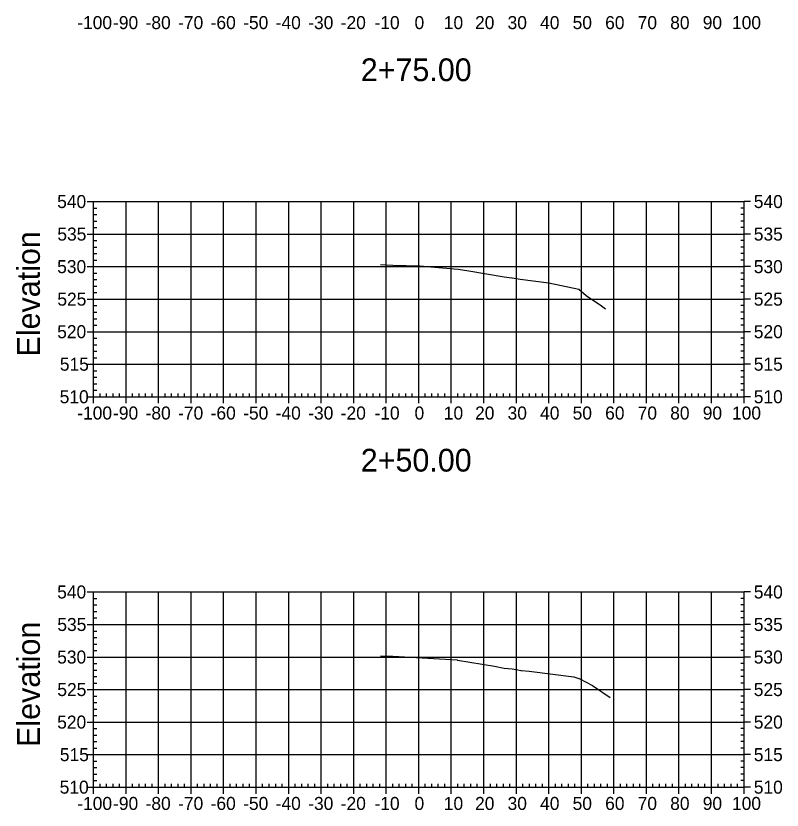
# Model space of a CAD drawing. Extents: x 708103 to 717568, y 374476 to 378707.
# Drawn here: x 715682.6 to 715918.2, y 376981 to 377225.1 of the extents above; entities that cross this region are included whole.
import ezdxf

# ---------------------------------------------------------------- set-up
doc = ezdxf.new("R2010")
doc.units = 0
for name, color, linetype in [('1', 7, 'Continuous'), ('57', 7, 'Continuous'), ('60', 7, 'Continuous'), ('Existing', 7, 'Continuous')]:
    doc.layers.add(name, color=color, linetype=linetype)

msp = doc.modelspace()

# ---------------------------------------------------------------- linework, layer by layer
at = {"layer": '57'}
for p, q in [((715704.5, 377168.07), (715706.5, 377168.07)), ((715706.5, 377168.07), (715906.5, 377168.07)), ((715706.5, 377108.07), (715706.5, 377168.07)), ((715706.5, 377108.07), (715706.5, 377168.07)), ((715716.5, 377108.07), (715716.5, 377168.07)), ((715726.5, 377108.07), (715726.5, 377168.07)), ((715736.5, 377108.07), (715736.5, 377168.07)), ((715746.5, 377108.07), (715746.5, 377168.07)), ((715756.5, 377108.07), (715756.5, 377168.07)), ((715766.5, 377108.07), (715766.5, 377168.07)), ((715776.5, 377108.07), (715776.5, 377168.07)), ((715786.5, 377108.07), (715786.5, 377168.07)), ((715796.5, 377108.07), (715796.5, 377168.07)), ((715806.5, 377108.07), (715806.5, 377168.07)), ((715816.5, 377108.07), (715816.5, 377168.07)), ((715826.5, 377108.07), (715826.5, 377168.07)), ((715836.5, 377108.07), (715836.5, 377168.07)), ((715846.5, 377108.07), (715846.5, 377168.07)), ((715856.5, 377108.07), (715856.5, 377168.07)), ((715866.5, 377108.07), (715866.5, 377168.07)), ((715876.5, 377108.07), (715876.5, 377168.07)), ((715886.5, 377108.07), (715886.5, 377168.07)), ((715896.5, 377108.07), (715896.5, 377168.07)), ((715906.5, 377108.07), (715906.5, 377168.07)), ((715906.5, 377108.07), (715906.5, 377168.07)), ((715908.5, 377168.07), (715906.5, 377168.07)), ((715706.5, 377166.07), (715707.5, 377166.07)), ((715906.5, 377166.07), (715905.5, 377166.07)), ((715706.5, 377164.07), (715707.5, 377164.07)), ((715906.5, 377164.07), (715905.5, 377164.07)), ((715706.5, 377162.07), (715707.5, 377162.07)), ((715706.5, 377160.07), (715707.5, 377160.07)), ((715906.5, 377162.07), (715905.5, 377162.07)), ((715906.5, 377160.07), (715905.5, 377160.07)), ((715704.5, 377158.07), (715706.5, 377158.07)), ((715706.5, 377158.07), (715906.5, 377158.07)), ((715908.5, 377158.07), (715906.5, 377158.07)), ((715706.5, 377156.07), (715707.5, 377156.07)), ((715906.5, 377156.07), (715905.5, 377156.07)), ((715706.5, 377154.07), (715707.5, 377154.07)), ((715906.5, 377154.07), (715905.5, 377154.07)), ((715706.5, 377152.07), (715707.5, 377152.07)), ((715706.5, 377150.07), (715707.5, 377150.07)), ((715906.5, 377152.07), (715905.5, 377152.07)), ((715906.5, 377150.07), (715905.5, 377150.07)), ((715704.5, 377148.07), (715706.5, 377148.07)), ((715706.5, 377148.07), (715906.5, 377148.07)), ((715908.5, 377148.07), (715906.5, 377148.07)), ((715706.5, 377146.07), (715707.5, 377146.07)), ((715906.5, 377146.07), (715905.5, 377146.07)), ((715706.5, 377144.07), (715707.5, 377144.07)), ((715906.5, 377144.07), (715905.5, 377144.07)), ((715706.5, 377142.07), (715707.5, 377142.07)), ((715906.5, 377142.07), (715905.5, 377142.07)), ((715704.5, 377138.07), (715706.5, 377138.07)), ((715706.5, 377140.07), (715707.5, 377140.07)), ((715706.5, 377138.07), (715906.5, 377138.07)), ((715906.5, 377140.07), (715905.5, 377140.07)), ((715908.5, 377138.07), (715906.5, 377138.07)), ((715706.5, 377136.07), (715707.5, 377136.07)), ((715906.5, 377136.07), (715905.5, 377136.07)), ((715706.5, 377134.07), (715707.5, 377134.07)), ((715906.5, 377134.07), (715905.5, 377134.07)), ((715706.5, 377132.07), (715707.5, 377132.07)), ((715906.5, 377132.07), (715905.5, 377132.07)), ((715706.5, 377130.07), (715707.5, 377130.07)), ((715906.5, 377130.07), (715905.5, 377130.07)), ((715704.5, 377128.07), (715706.5, 377128.07)), ((715706.5, 377128.07), (715906.5, 377128.07)), ((715706.5, 377126.07), (715707.5, 377126.07)), ((715906.5, 377126.07), (715905.5, 377126.07)), ((715908.5, 377128.07), (715906.5, 377128.07)), ((715706.5, 377124.07), (715707.5, 377124.07)), ((715906.5, 377124.07), (715905.5, 377124.07)), ((715706.5, 377122.07), (715707.5, 377122.07)), ((715906.5, 377122.07), (715905.5, 377122.07)), ((715706.5, 377120.07), (715707.5, 377120.07)), ((715906.5, 377120.07), (715905.5, 377120.07)), ((715704.5, 377118.07), (715706.5, 377118.07)), ((715706.5, 377118.07), (715906.5, 377118.07)), ((715706.5, 377116.07), (715707.5, 377116.07)), ((715906.5, 377116.07), (715905.5, 377116.07)), ((715908.5, 377118.07), (715906.5, 377118.07)), ((715706.5, 377114.07), (715707.5, 377114.07)), ((715906.5, 377114.07), (715905.5, 377114.07)), ((715706.5, 377112.07), (715707.5, 377112.07)), ((715906.5, 377112.07), (715905.5, 377112.07)), ((715706.5, 377110.07), (715707.5, 377110.07)), ((715708.5, 377108.07), (715708.5, 377109.07)), ((715710.5, 377108.07), (715710.5, 377109.07)), ((715712.5, 377108.07), (715712.5, 377109.07)), ((715714.5, 377108.07), (715714.5, 377109.07)), ((715718.5, 377108.07), (715718.5, 377109.07)), ((715720.5, 377108.07), (715720.5, 377109.07)), ((715722.5, 377108.07), (715722.5, 377109.07)), ((715724.5, 377108.07), (715724.5, 377109.07)), ((715728.5, 377108.07), (715728.5, 377109.07)), ((715730.5, 377108.07), (715730.5, 377109.07)), ((715732.5, 377108.07), (715732.5, 377109.07)), ((715734.5, 377108.07), (715734.5, 377109.07)), ((715738.5, 377108.07), (715738.5, 377109.07)), ((715740.5, 377108.07), (715740.5, 377109.07)), ((715742.5, 377108.07), (715742.5, 377109.07)), ((715744.5, 377108.07), (715744.5, 377109.07)), ((715748.5, 377108.07), (715748.5, 377109.07)), ((715750.5, 377108.07), (715750.5, 377109.07)), ((715752.5, 377108.07), (715752.5, 377109.07)), ((715754.5, 377108.07), (715754.5, 377109.07)), ((715758.5, 377108.07), (715758.5, 377109.07)), ((715760.5, 377108.07), (715760.5, 377109.07)), ((715762.5, 377108.07), (715762.5, 377109.07)), ((715764.5, 377108.07), (715764.5, 377109.07)), ((715768.5, 377108.07), (715768.5, 377109.07)), ((715770.5, 377108.07), (715770.5, 377109.07)), ((715772.5, 377108.07), (715772.5, 377109.07)), ((715774.5, 377108.07), (715774.5, 377109.07)), ((715778.5, 377108.07), (715778.5, 377109.07)), ((715780.5, 377108.07), (715780.5, 377109.07)), ((715782.5, 377108.07), (715782.5, 377109.07)), ((715784.5, 377108.07), (715784.5, 377109.07)), ((715788.5, 377108.07), (715788.5, 377109.07)), ((715790.5, 377108.07), (715790.5, 377109.07)), ((715792.5, 377108.07), (715792.5, 377109.07)), ((715794.5, 377108.07), (715794.5, 377109.07)), ((715798.5, 377108.07), (715798.5, 377109.07)), ((715800.5, 377108.07), (715800.5, 377109.07)), ((715802.5, 377108.07), (715802.5, 377109.07)), ((715804.5, 377108.07), (715804.5, 377109.07)), ((715808.5, 377108.07), (715808.5, 377109.07)), ((715810.5, 377108.07), (715810.5, 377109.07)), ((715812.5, 377108.07), (715812.5, 377109.07)), ((715814.5, 377108.07), (715814.5, 377109.07)), ((715818.5, 377108.07), (715818.5, 377109.07)), ((715820.5, 377108.07), (715820.5, 377109.07)), ((715822.5, 377108.07), (715822.5, 377109.07)), ((715824.5, 377108.07), (715824.5, 377109.07)), ((715828.5, 377108.07), (715828.5, 377109.07)), ((715830.5, 377108.07), (715830.5, 377109.07)), ((715832.5, 377108.07), (715832.5, 377109.07)), ((715834.5, 377108.07), (715834.5, 377109.07)), ((715838.5, 377108.07), (715838.5, 377109.07)), ((715840.5, 377108.07), (715840.5, 377109.07)), ((715842.5, 377108.07), (715842.5, 377109.07)), ((715844.5, 377108.07), (715844.5, 377109.07)), ((715848.5, 377108.07), (715848.5, 377109.07)), ((715850.5, 377108.07), (715850.5, 377109.07)), ((715852.5, 377108.07), (715852.5, 377109.07)), ((715854.5, 377108.07), (715854.5, 377109.07)), ((715858.5, 377108.07), (715858.5, 377109.07)), ((715860.5, 377108.07), (715860.5, 377109.07)), ((715862.5, 377108.07), (715862.5, 377109.07)), ((715864.5, 377108.07), (715864.5, 377109.07)), ((715868.5, 377108.07), (715868.5, 377109.07)), ((715870.5, 377108.07), (715870.5, 377109.07)), ((715872.5, 377108.07), (715872.5, 377109.07)), ((715874.5, 377108.07), (715874.5, 377109.07)), ((715878.5, 377108.07), (715878.5, 377109.07)), ((715880.5, 377108.07), (715880.5, 377109.07)), ((715882.5, 377108.07), (715882.5, 377109.07)), ((715884.5, 377108.07), (715884.5, 377109.07)), ((715888.5, 377108.07), (715888.5, 377109.07)), ((715890.5, 377108.07), (715890.5, 377109.07)), ((715892.5, 377108.07), (715892.5, 377109.07)), ((715894.5, 377108.07), (715894.5, 377109.07)), ((715898.5, 377108.07), (715898.5, 377109.07)), ((715900.5, 377108.07), (715900.5, 377109.07)), ((715902.5, 377108.07), (715902.5, 377109.07)), ((715904.5, 377108.07), (715904.5, 377109.07)), ((715906.5, 377110.07), (715905.5, 377110.07)), ((715704.5, 377108.07), (715706.5, 377108.07)), ((715706.5, 377108.07), (715906.5, 377108.07)), ((715706.5, 377108.07), (715906.5, 377108.07)), ((715706.5, 377106.07), (715706.5, 377108.07)), ((715716.5, 377106.07), (715716.5, 377108.07)), ((715726.5, 377106.07), (715726.5, 377108.07)), ((715736.5, 377106.07), (715736.5, 377108.07)), ((715746.5, 377106.07), (715746.5, 377108.07)), ((715756.5, 377106.07), (715756.5, 377108.07)), ((715766.5, 377106.07), (715766.5, 377108.07)), ((715776.5, 377106.07), (715776.5, 377108.07)), ((715786.5, 377106.07), (715786.5, 377108.07)), ((715796.5, 377106.07), (715796.5, 377108.07)), ((715806.5, 377106.07), (715806.5, 377108.07)), ((715816.5, 377106.07), (715816.5, 377108.07)), ((715826.5, 377106.07), (715826.5, 377108.07)), ((715836.5, 377106.07), (715836.5, 377108.07)), ((715846.5, 377106.07), (715846.5, 377108.07)), ((715856.5, 377106.07), (715856.5, 377108.07)), ((715866.5, 377106.07), (715866.5, 377108.07)), ((715876.5, 377106.07), (715876.5, 377108.07)), ((715886.5, 377106.07), (715886.5, 377108.07)), ((715896.5, 377106.07), (715896.5, 377108.07)), ((715906.5, 377106.07), (715906.5, 377108.07)), ((715908.5, 377108.07), (715906.5, 377108.07)), ((715704.5, 377048.07), (715706.5, 377048.07)), ((715706.5, 377048.07), (715906.5, 377048.07)), ((715706.5, 376988.07), (715706.5, 377048.07)), ((715706.5, 376988.07), (715706.5, 377048.07)), ((715716.5, 376988.07), (715716.5, 377048.07)), ((715726.5, 376988.07), (715726.5, 377048.07)), ((715736.5, 376988.07), (715736.5, 377048.07)), ((715746.5, 376988.07), (715746.5, 377048.07)), ((715756.5, 376988.07), (715756.5, 377048.07)), ((715766.5, 376988.07), (715766.5, 377048.07)), ((715776.5, 376988.07), (715776.5, 377048.07)), ((715786.5, 376988.07), (715786.5, 377048.07)), ((715796.5, 376988.07), (715796.5, 377048.07)), ((715806.5, 376988.07), (715806.5, 377048.07)), ((715816.5, 376988.07), (715816.5, 377048.07)), ((715826.5, 376988.07), (715826.5, 377048.07)), ((715836.5, 376988.07), (715836.5, 377048.07)), ((715846.5, 376988.07), (715846.5, 377048.07)), ((715856.5, 376988.07), (715856.5, 377048.07)), ((715866.5, 376988.07), (715866.5, 377048.07)), ((715876.5, 376988.07), (715876.5, 377048.07)), ((715886.5, 376988.07), (715886.5, 377048.07)), ((715896.5, 376988.07), (715896.5, 377048.07)), ((715906.5, 376988.07), (715906.5, 377048.07)), ((715906.5, 376988.07), (715906.5, 377048.07)), ((715908.5, 377048.07), (715906.5, 377048.07)), ((715706.5, 377046.07), (715707.5, 377046.07)), ((715906.5, 377046.07), (715905.5, 377046.07)), ((715706.5, 377044.07), (715707.5, 377044.07)), ((715906.5, 377044.07), (715905.5, 377044.07)), ((715706.5, 377042.07), (715707.5, 377042.07)), ((715906.5, 377042.07), (715905.5, 377042.07)), ((715704.5, 377038.07), (715706.5, 377038.07)), ((715706.5, 377040.07), (715707.5, 377040.07)), ((715706.5, 377038.07), (715906.5, 377038.07)), ((715906.5, 377040.07), (715905.5, 377040.07)), ((715908.5, 377038.07), (715906.5, 377038.07)), ((715706.5, 377036.07), (715707.5, 377036.07)), ((715906.5, 377036.07), (715905.5, 377036.07)), ((715706.5, 377034.07), (715707.5, 377034.07)), ((715906.5, 377034.07), (715905.5, 377034.07)), ((715706.5, 377032.07), (715707.5, 377032.07)), ((715906.5, 377032.07), (715905.5, 377032.07)), ((715704.5, 377028.07), (715706.5, 377028.07)), ((715706.5, 377030.07), (715707.5, 377030.07)), ((715706.5, 377028.07), (715906.5, 377028.07)), ((715906.5, 377030.07), (715905.5, 377030.07)), ((715908.5, 377028.07), (715906.5, 377028.07)), ((715706.5, 377026.07), (715707.5, 377026.07)), ((715906.5, 377026.07), (715905.5, 377026.07)), ((715706.5, 377024.07), (715707.5, 377024.07)), ((715906.5, 377024.07), (715905.5, 377024.07)), ((715706.5, 377022.07), (715707.5, 377022.07)), ((715906.5, 377022.07), (715905.5, 377022.07)), ((715706.5, 377020.07), (715707.5, 377020.07)), ((715906.5, 377020.07), (715905.5, 377020.07)), ((715704.5, 377018.07), (715706.5, 377018.07)), ((715706.5, 377018.07), (715906.5, 377018.07)), ((715706.5, 377016.07), (715707.5, 377016.07)), ((715906.5, 377016.07), (715905.5, 377016.07)), ((715908.5, 377018.07), (715906.5, 377018.07)), ((715706.5, 377014.07), (715707.5, 377014.07)), ((715906.5, 377014.07), (715905.5, 377014.07)), ((715706.5, 377012.07), (715707.5, 377012.07)), ((715906.5, 377012.07), (715905.5, 377012.07)), ((715706.5, 377010.07), (715707.5, 377010.07)), ((715906.5, 377010.07), (715905.5, 377010.07)), ((715704.5, 377008.07), (715706.5, 377008.07)), ((715706.5, 377008.07), (715906.5, 377008.07)), ((715706.5, 377006.07), (715707.5, 377006.07)), ((715906.5, 377006.07), (715905.5, 377006.07)), ((715908.5, 377008.07), (715906.5, 377008.07)), ((715706.5, 377004.07), (715707.5, 377004.07)), ((715906.5, 377004.07), (715905.5, 377004.07)), ((715706.5, 377002.07), (715707.5, 377002.07)), ((715906.5, 377002.07), (715905.5, 377002.07)), ((715706.5, 377000.07), (715707.5, 377000.07)), ((715906.5, 377000.07), (715905.5, 377000.07)), ((715704.5, 376998.07), (715706.5, 376998.07)), ((715706.5, 376998.07), (715906.5, 376998.07)), ((715908.5, 376998.07), (715906.5, 376998.07)), ((715706.5, 376996.07), (715707.5, 376996.07)), ((715706.5, 376994.07), (715707.5, 376994.07)), ((715906.5, 376996.07), (715905.5, 376996.07)), ((715906.5, 376994.07), (715905.5, 376994.07)), ((715706.5, 376992.07), (715707.5, 376992.07)), ((715906.5, 376992.07), (715905.5, 376992.07)), ((715706.5, 376990.07), (715707.5, 376990.07)), ((715708.5, 376988.07), (715708.5, 376989.07)), ((715710.5, 376988.07), (715710.5, 376989.07)), ((715712.5, 376988.07), (715712.5, 376989.07)), ((715714.5, 376988.07), (715714.5, 376989.07)), ((715718.5, 376988.07), (715718.5, 376989.07)), ((715720.5, 376988.07), (715720.5, 376989.07)), ((715722.5, 376988.07), (715722.5, 376989.07)), ((715724.5, 376988.07), (715724.5, 376989.07)), ((715728.5, 376988.07), (715728.5, 376989.07)), ((715730.5, 376988.07), (715730.5, 376989.07)), ((715732.5, 376988.07), (715732.5, 376989.07)), ((715734.5, 376988.07), (715734.5, 376989.07)), ((715738.5, 376988.07), (715738.5, 376989.07)), ((715740.5, 376988.07), (715740.5, 376989.07)), ((715742.5, 376988.07), (715742.5, 376989.07)), ((715744.5, 376988.07), (715744.5, 376989.07)), ((715748.5, 376988.07), (715748.5, 376989.07)), ((715750.5, 376988.07), (715750.5, 376989.07)), ((715752.5, 376988.07), (715752.5, 376989.07)), ((715754.5, 376988.07), (715754.5, 376989.07)), ((715758.5, 376988.07), (715758.5, 376989.07)), ((715760.5, 376988.07), (715760.5, 376989.07)), ((715762.5, 376988.07), (715762.5, 376989.07)), ((715764.5, 376988.07), (715764.5, 376989.07)), ((715768.5, 376988.07), (715768.5, 376989.07)), ((715770.5, 376988.07), (715770.5, 376989.07)), ((715772.5, 376988.07), (715772.5, 376989.07)), ((715774.5, 376988.07), (715774.5, 376989.07)), ((715778.5, 376988.07), (715778.5, 376989.07)), ((715780.5, 376988.07), (715780.5, 376989.07)), ((715782.5, 376988.07), (715782.5, 376989.07)), ((715784.5, 376988.07), (715784.5, 376989.07)), ((715788.5, 376988.07), (715788.5, 376989.07)), ((715790.5, 376988.07), (715790.5, 376989.07)), ((715792.5, 376988.07), (715792.5, 376989.07)), ((715794.5, 376988.07), (715794.5, 376989.07)), ((715798.5, 376988.07), (715798.5, 376989.07)), ((715800.5, 376988.07), (715800.5, 376989.07)), ((715802.5, 376988.07), (715802.5, 376989.07)), ((715804.5, 376988.07), (715804.5, 376989.07)), ((715808.5, 376988.07), (715808.5, 376989.07)), ((715810.5, 376988.07), (715810.5, 376989.07)), ((715812.5, 376988.07), (715812.5, 376989.07)), ((715814.5, 376988.07), (715814.5, 376989.07)), ((715818.5, 376988.07), (715818.5, 376989.07)), ((715820.5, 376988.07), (715820.5, 376989.07)), ((715822.5, 376988.07), (715822.5, 376989.07)), ((715824.5, 376988.07), (715824.5, 376989.07)), ((715828.5, 376988.07), (715828.5, 376989.07)), ((715830.5, 376988.07), (715830.5, 376989.07)), ((715832.5, 376988.07), (715832.5, 376989.07)), ((715834.5, 376988.07), (715834.5, 376989.07)), ((715838.5, 376988.07), (715838.5, 376989.07)), ((715840.5, 376988.07), (715840.5, 376989.07)), ((715842.5, 376988.07), (715842.5, 376989.07)), ((715844.5, 376988.07), (715844.5, 376989.07)), ((715848.5, 376988.07), (715848.5, 376989.07)), ((715850.5, 376988.07), (715850.5, 376989.07)), ((715852.5, 376988.07), (715852.5, 376989.07)), ((715854.5, 376988.07), (715854.5, 376989.07)), ((715858.5, 376988.07), (715858.5, 376989.07)), ((715860.5, 376988.07), (715860.5, 376989.07)), ((715862.5, 376988.07), (715862.5, 376989.07)), ((715864.5, 376988.07), (715864.5, 376989.07)), ((715868.5, 376988.07), (715868.5, 376989.07)), ((715870.5, 376988.07), (715870.5, 376989.07)), ((715872.5, 376988.07), (715872.5, 376989.07)), ((715874.5, 376988.07), (715874.5, 376989.07)), ((715878.5, 376988.07), (715878.5, 376989.07)), ((715880.5, 376988.07), (715880.5, 376989.07)), ((715882.5, 376988.07), (715882.5, 376989.07)), ((715884.5, 376988.07), (715884.5, 376989.07)), ((715888.5, 376988.07), (715888.5, 376989.07)), ((715890.5, 376988.07), (715890.5, 376989.07)), ((715892.5, 376988.07), (715892.5, 376989.07)), ((715894.5, 376988.07), (715894.5, 376989.07)), ((715898.5, 376988.07), (715898.5, 376989.07)), ((715900.5, 376988.07), (715900.5, 376989.07)), ((715902.5, 376988.07), (715902.5, 376989.07)), ((715904.5, 376988.07), (715904.5, 376989.07)), ((715906.5, 376990.07), (715905.5, 376990.07)), ((715704.5, 376988.07), (715706.5, 376988.07)), ((715706.5, 376988.07), (715906.5, 376988.07)), ((715706.5, 376988.07), (715906.5, 376988.07)), ((715706.5, 376986.07), (715706.5, 376988.07)), ((715716.5, 376986.07), (715716.5, 376988.07)), ((715726.5, 376986.07), (715726.5, 376988.07)), ((715736.5, 376986.07), (715736.5, 376988.07)), ((715746.5, 376986.07), (715746.5, 376988.07)), ((715756.5, 376986.07), (715756.5, 376988.07)), ((715766.5, 376986.07), (715766.5, 376988.07)), ((715776.5, 376986.07), (715776.5, 376988.07)), ((715786.5, 376986.07), (715786.5, 376988.07)), ((715796.5, 376986.07), (715796.5, 376988.07)), ((715806.5, 376986.07), (715806.5, 376988.07)), ((715816.5, 376986.07), (715816.5, 376988.07)), ((715826.5, 376986.07), (715826.5, 376988.07)), ((715836.5, 376986.07), (715836.5, 376988.07)), ((715846.5, 376986.07), (715846.5, 376988.07)), ((715856.5, 376986.07), (715856.5, 376988.07)), ((715866.5, 376986.07), (715866.5, 376988.07)), ((715876.5, 376986.07), (715876.5, 376988.07)), ((715886.5, 376986.07), (715886.5, 376988.07)), ((715896.5, 376986.07), (715896.5, 376988.07)), ((715906.5, 376986.07), (715906.5, 376988.07)), ((715908.5, 376988.07), (715906.5, 376988.07))]:
    msp.add_line(p, q, dxfattribs=at)
at = {"layer": 'Existing'}
for points in [[(715794.75, 377148.72), (715798.49, 377148.55), (715806.82, 377148.31), (715810.2, 377147.99), (715818.56, 377147.29), (715821.94, 377146.75), (715832.77, 377144.96), (715835.15, 377144.64), (715835.24, 377144.63), (715837.71, 377144.25), (715846.47, 377143.07), (715855.67, 377141.18), (715857.92, 377139.24), (715862.73, 377135.99), (715863.86, 377135.1)], [(715794.75, 377028.45), (715798.55, 377028.34), (715818.26, 377027.16), (715818.31, 377027.15), (715818.38, 377027.14), (715829.81, 377025.26), (715832.76, 377024.6), (715835.17, 377024.43), (715836.98, 377024.1), (715837.87, 377023.96), (715838.06, 377023.94), (715840.41, 377023.69), (715854.22, 377021.99), (715855.97, 377021.32), (715859.94, 377019.3), (715865.38, 377015.64)]]:
    msp.add_lwpolyline(points, dxfattribs=at)

# ---------------------------------------------------------------- texts
at = {"layer": '1'}
for s, p in [('2+75.00', (715788.67, 377205.07)), ('2+50.00', (715788.67, 377085.07))]:
    msp.add_text(s, height=7, dxfattribs=at).set_placement(p)
at = {"layer": '57'}
for s, p in [('-100', (715701.49, 377221.07)), ('-90', (715712.5, 377221.07)), ('-80', (715722.5, 377221.07)), ('-70', (715732.5, 377221.07)), ('-60', (715742.5, 377221.07)), ('-50', (715752.5, 377221.07)), ('-40', (715762.5, 377221.07)), ('-30', (715772.5, 377221.07)), ('-20', (715782.5, 377221.07)), ('-10', (715792.88, 377221.07)), ('0', (715805.2, 377221.07)), ('10', (715814.19, 377221.07)), ('20', (715823.8, 377221.07)), ('30', (715833.8, 377221.07)), ('40', (715843.8, 377221.07)), ('50', (715853.8, 377221.07)), ('60', (715863.8, 377221.07)), ('70', (715873.8, 377221.07)), ('80', (715883.8, 377221.07)), ('90', (715893.8, 377221.07)), ('100', (715902.8, 377221.07)), ('540', (715695.32, 377166.07)), ('540', (715909.5, 377166.07)), ('535', (715695.37, 377156.07)), ('535', (715909.5, 377156.07)), ('530', (715695.32, 377146.07)), ('530', (715909.5, 377146.07)), ('525', (715695.37, 377136.07)), ('525', (715909.5, 377136.07)), ('520', (715695.32, 377126.07)), ('520', (715909.5, 377126.07)), ('515', (715696.14, 377116.07)), ('515', (715909.5, 377116.07)), ('510', (715696.09, 377106.07)), ('510', (715909.5, 377106.07)), ('-100', (715701.49, 377101.07)), ('-90', (715712.5, 377101.07)), ('-80', (715722.5, 377101.07)), ('-70', (715732.5, 377101.07)), ('-60', (715742.5, 377101.07)), ('-50', (715752.5, 377101.07)), ('-40', (715762.5, 377101.07)), ('-30', (715772.5, 377101.07)), ('-20', (715782.5, 377101.07)), ('-10', (715792.88, 377101.07)), ('0', (715805.2, 377101.07)), ('10', (715814.19, 377101.07)), ('20', (715823.8, 377101.07)), ('30', (715833.8, 377101.07)), ('40', (715843.8, 377101.07)), ('50', (715853.8, 377101.07)), ('60', (715863.8, 377101.07)), ('70', (715873.8, 377101.07)), ('80', (715883.8, 377101.07)), ('90', (715893.8, 377101.07)), ('100', (715902.8, 377101.07)), ('540', (715695.32, 377046.07)), ('540', (715909.5, 377046.07)), ('535', (715695.37, 377036.07)), ('535', (715909.5, 377036.07)), ('530', (715695.32, 377026.07)), ('530', (715909.5, 377026.07)), ('525', (715695.37, 377016.07)), ('525', (715909.5, 377016.07)), ('520', (715695.32, 377006.07)), ('520', (715909.5, 377006.07)), ('515', (715696.14, 376996.07)), ('515', (715909.5, 376996.07)), ('510', (715696.09, 376986.07)), ('510', (715909.5, 376986.07)), ('-100', (715701.49, 376981.07)), ('-90', (715712.5, 376981.07)), ('-80', (715722.5, 376981.07)), ('-70', (715732.5, 376981.07)), ('-60', (715742.5, 376981.07)), ('-50', (715752.5, 376981.07)), ('-40', (715762.5, 376981.07)), ('-30', (715772.5, 376981.07)), ('-20', (715782.5, 376981.07)), ('-10', (715792.88, 376981.07)), ('0', (715805.2, 376981.07)), ('10', (715814.19, 376981.07)), ('20', (715823.8, 376981.07)), ('30', (715833.8, 376981.07)), ('40', (715843.8, 376981.07)), ('50', (715853.8, 376981.07)), ('60', (715863.8, 376981.07)), ('70', (715873.8, 376981.07)), ('80', (715883.8, 376981.07)), ('90', (715893.8, 376981.07)), ('100', (715902.8, 376981.07))]:
    msp.add_text(s, height=4, dxfattribs=at).set_placement(p)
at = {"layer": '60'}
for p in [(715690, 377120.44), (715690, 377000.44)]:
    msp.add_text('Elevation', height=7, rotation=90, dxfattribs=at).set_placement(p)

doc.saveas('drawing.dxf')
